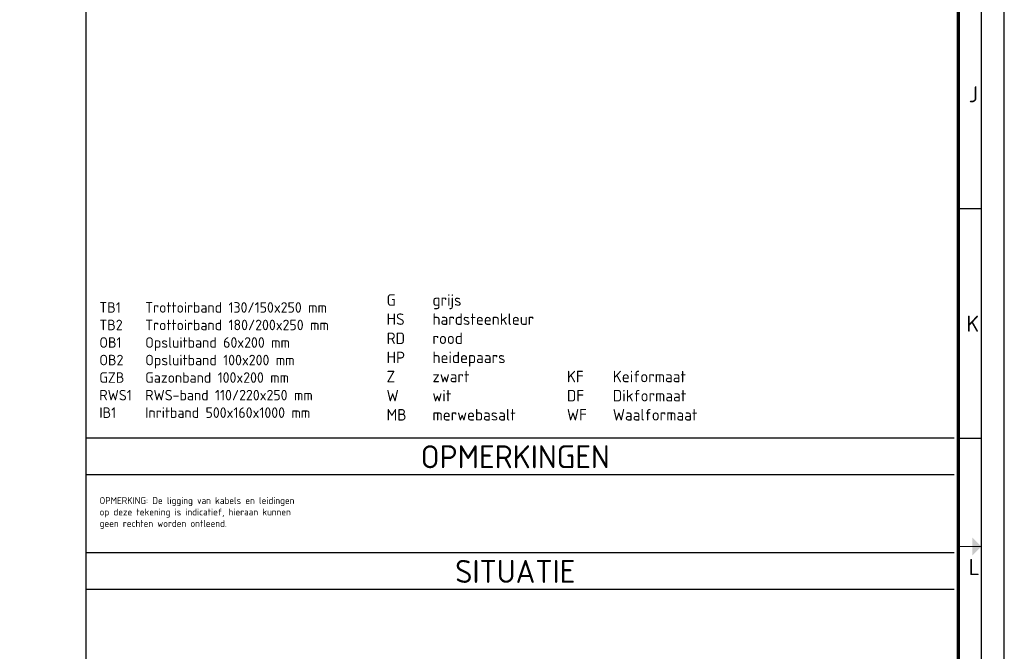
# Paper-space layout 'A0' of a CAD drawing. Header units: metres. Extents: x 0 to 1300, y 0 to 841.
# Tile 1055 of 1056: x 974 to 1189, y 274 to 412. Entities that reach past the tile are written whole.
import ezdxf
from ezdxf.enums import TextEntityAlignment as Align

# ---------------------------------------------------------------- set-up
doc = ezdxf.new("R2010")
doc.units = ezdxf.units.M
for name, color, linetype, lineweight in [('X-XX-AL-TEKENBLAD-S @ 1', 7, 'Continuous', 25), ('X-XX-AL-TEKENBLAD_KADER-G', 7, 'Continuous', 25), ('X-XX-AL-TEKENBLAD_KADER_ROOSTERVERDELING-G', 7, 'Continuous', 25), ('X-XX-AL-TEKENBLAD_KADER_ROOSTERVERDELING-T35', 7, 'Continuous', 35), ('X-XX-AL-TEKENBLAD_KADER_VOUWMERK-G', 7, 'Continuous', 18), ('X-XX-AL-TEKENBLAD_TITELBLOK-G', 7, 'Continuous', 25), ('X-XX-AL-TEKENBLAD_VERKLARING-T25', 7, 'Continuous', 25)]:
    doc.layers.add(name, color=color, linetype=linetype, lineweight=lineweight)
doc.styles.add('NLCS-ISO', font='NLCS-ISO.ttf')
doc.styles.add('NLCS-ISO-ANNOTATIVE-T25', font='NLCS-ISO.ttf', dxfattribs={"height": 2.5})

# ---------------------------------------------------------------- blocks, each defined once
blk = doc.blocks.new('SAL-TEKENBLAD_A0-SO')
at = {"layer": 'X-XX-AL-TEKENBLAD_KADER_VOUWMERK-G'}
h = blk.add_hatch(color=256, dxfattribs=at)
h.paths.add_polyline_path([(1182, 299), (1184, 297), (1182, 297)])
h.paths.add_polyline_path([(1182, 297), (1184, 297), (1182, 295)])
at = {"layer": 'X-XX-AL-TEKENBLAD_KADER-G'}
blk.add_line((1189, 0), (1189, 841), dxfattribs=at)
at = {"layer": 'X-XX-AL-TEKENBLAD_KADER-G', "const_width": 0.7, "flags": 128}
blk.add_lwpolyline([(20, 10), (1179, 10), (1179, 831), (20, 831)], close=True, dxfattribs=at)
at = {"layer": 'X-XX-AL-TEKENBLAD_KADER_ROOSTERVERDELING-G'}
for p, q in [((1184, 5), (1184, 836)), ((1184, 370.5), (1179, 370.5)), ((1184, 320.5), (1179, 320.5))]:
    blk.add_line(p, q, dxfattribs=at)
at = {"layer": 'X-XX-AL-TEKENBLAD_KADER_VOUWMERK-G'}
blk.add_line((1179, 297), (1184, 297), dxfattribs=at)
at = {"layer": 'X-XX-AL-TEKENBLAD_KADER_ROOSTERVERDELING-T35', "lineweight": 35, "style": 'NLCS-ISO'}
for s, p in [('J', (1181.25, 395.5)), ('K', (1180.75, 345.5)), ('L', (1181.25, 292.5))]:
    blk.add_text(s, height=3.5, dxfattribs=at).set_placement(p, align=Align.MIDDLE_LEFT)
blk = doc.blocks.new('*U11')
at = {"char_height": 2.5, "attachment_point": 1, "style": 'NLCS-ISO-ANNOTATIVE-T25'}
for s, insert, width in [('G^Igrijs\\PHS^Ihardsteenkleur\\PRD^Irood\\PHP ^Iheidepaars\\PZ^Izwart\\PW ^Iwit\\PMB^Imerwebasalt', (50.14, -29.35), 35.3673), ('KF^IKeiformaat\\PDF^IDikformaat\\PWF^IWaalformaat', (89.43, -46.02), 36.3388)]:
    blk.add_mtext(s, dxfattribs=dict(at, insert=insert, width=width))
at = {"layer": 'X-XX-AL-TEKENBLAD_VERKLARING-T25', "insert": (-12.44, -31.07), "char_height": 2.5, "attachment_point": 1, "style": 'NLCS-ISO-ANNOTATIVE-T25'}
blk.add_mtext_dynamic_manual_height_columns('\\A1;\\pt10;{\\H0.91667x;TB1 ^ITrottoirband 130/150x250 mm\\PTB2 ^ITrottoirband 180/200x250 mm\\POB1^IOpsluitband 60x200 mm\\POB2 ^IOpsluitband 100x200 mm\\PGZB^IGazonband 100x200 mm\\PRWS1^IRWS-band 110/220x250 mm\\PIB1^IInritband 500x160x1000 mm}', width=81.1013, gutter_width=12.5, heights=[0], dxfattribs=at)

psp = doc.layouts.new('A0')

# ---------------------------------------------------------------- linework, layer by layer
at = {"layer": 'X-XX-AL-TEKENBLAD_TITELBLOK-G'}
for p, q in [((988.99, 96.1), (988.99, 830.99)), ((988.99, 320.63), (1178.12, 320.63)), ((988.99, 312.63), (1178.12, 312.63)), ((988.99, 295.65), (1178.12, 295.65)), ((988.99, 287.65), (1178.12, 287.65))]:
    psp.add_line(p, q, dxfattribs=at)

# ---------------------------------------------------------------- block references
psp.add_blockref('*U11', (1004.27, 381.26))
at = {"layer": 'X-XX-AL-TEKENBLAD-S @ 1'}
psp.add_blockref('SAL-TEKENBLAD_A0-SO', (0.01, -0.01), dxfattribs=at)

# ---------------------------------------------------------------- texts
at = {"layer": 'X-XX-AL-TEKENBLAD_TITELBLOK-G', "lineweight": 50, "style": 'NLCS-ISO'}
for s, p in [('OPMERKINGEN', (1082.45, 314.01)), ('SITUATIE', (1082.45, 289.03))]:
    psp.add_text(s, height=5, rotation=360, dxfattribs=at).set_placement(p, align=Align.CENTER)
at = {"layer": 'X-XX-AL-TEKENBLAD_TITELBLOK-G', "lineweight": 50, "insert": (991.88, 307.72), "char_height": 1.5, "width": 43.8936, "attachment_point": 1, "rotation": 360, "style": 'NLCS-ISO'}
psp.add_mtext('OPMERKING: De ligging van kabels en leidingen op deze tekening is indicatief, hieraan kunnen geen rechten worden ontleend.', dxfattribs=at)

doc.saveas('drawing.dxf')
